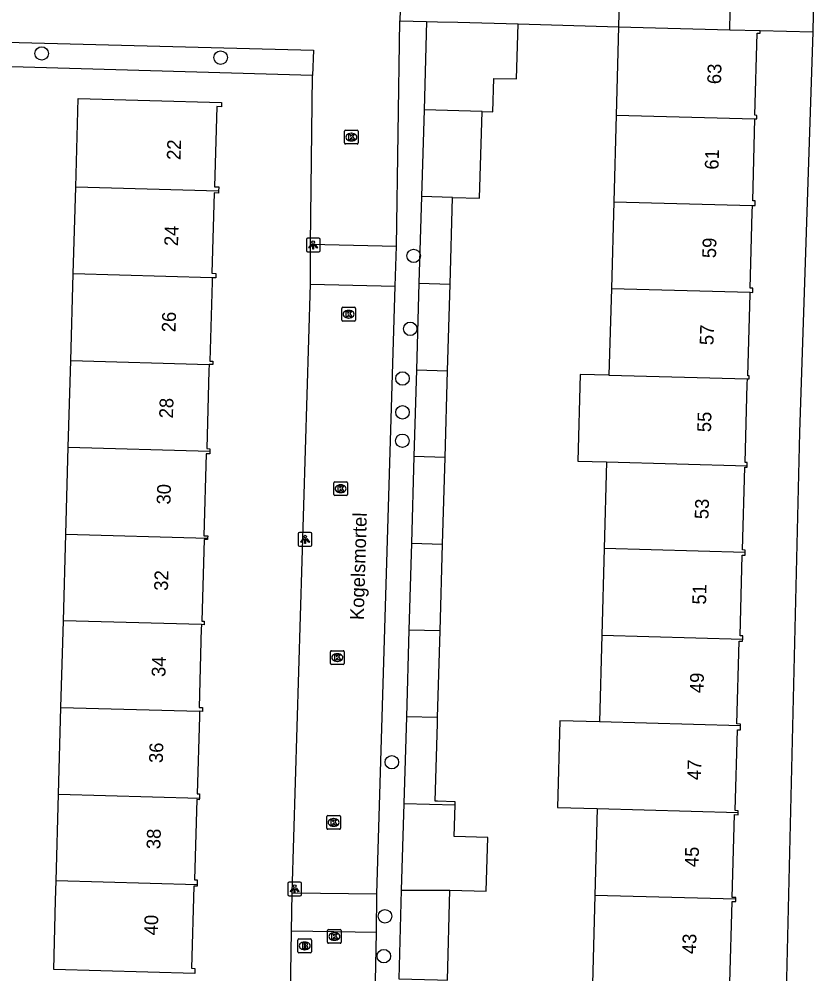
# Model space of a CAD drawing. Extents: x 162082 to 163393, y 388091 to 388632.
# Drawn here: x 162469.6 to 162527.3, y 388331.2 to 388400.6 of the extents above; entities that cross this region are included whole.
import ezdxf

# ---------------------------------------------------------------- set-up
doc = ezdxf.new("R2010")
doc.units = 0
for name, color, linetype in [('IMGEO_Boom', 7, 'Continuous'), ('IMGEO_Brandkraan', 7, 'Continuous'), ('IMGEO_Kolk', 7, 'Continuous'), ('IMGEO_Lichtpunt', 7, 'Continuous'), ('IMGEO_Muur', 7, 'Continuous'), ('IMGEO_Openbare_ruimte_label', 7, 'Continuous'), ('IMGEO_Pand', 7, 'Continuous'), ('IMGEO_Pand_nummerreeks', 7, 'Continuous'), ('IMGEO_Pand_overbouw', 7, 'Continuous'), ('IMGEO_Rijbaan_lokaal_open', 7, 'Continuous'), ('IMGEO_Voetpad_open', 7, 'Continuous')]:
    doc.layers.add(name, color=color, linetype=linetype)

msp = doc.modelspace()

# ---------------------------------------------------------------- linework, layer by layer
at = {"layer": 'IMGEO_Boom'}
for centre in [(162471.273, 388398.059), (162484.264, 388397.758), (162498.279, 388383.354), (162498.031, 388378.053), (162497.471, 388374.447), (162497.47, 388371.992), (162497.46, 388369.924), (162496.697, 388346.571), (162496.196, 388335.381), (162496.118, 388332.482)]:
    msp.add_circle(centre, 0.489, dxfattribs=at)
at = {"layer": 'IMGEO_Brandkraan'}
for p, q in [((162489.87, 388332.804), (162489.87, 388333.656)), ((162489.945, 388333.73), (162490.797, 388333.73)), ((162490.358, 388333.51), (162490.383, 388333.51)), ((162490.871, 388333.656), (162490.871, 388332.804)), ((162490.797, 388332.73), (162489.945, 388332.73)), ((162490.381, 388332.95), (162490.356, 388332.95))]:
    msp.add_line(p, q, dxfattribs=at)
for points in [[(162489.87, 388332.804), (162489.87, 388333.656)], [(162489.945, 388333.73), (162490.797, 388333.73)], [(162490.218, 388333.43), (162490.218, 388333.03), (162490.431, 388333.03)], [(162490.449, 388333.43), (162490.218, 388333.43)], [(162490.397, 388333.349), (162490.343, 388333.349), (162490.343, 388333.273)], [(162490.343, 388333.273), (162490.396, 388333.273)], [(162490.405, 388333.197), (162490.343, 388333.197), (162490.343, 388333.116)], [(162490.343, 388333.116), (162490.405, 388333.116)], [(162490.871, 388333.656), (162490.871, 388332.804)], [(162490.797, 388332.73), (162489.945, 388332.73)]]:
    msp.add_lwpolyline(points, dxfattribs=at)
for centre, radius, start, end in [((162489.947, 388333.654), 0.0765, 91.55205, 178.44795), ((162489.947, 388333.654), 0.0765, 91.55205, 178.44795), ((162490.398, 388333.311), 0.0379, 267.82845, 90.93552), ((162490.406, 388333.156), 0.0404, 269.87594, 90.50774), ((162490.453, 388333.285), 0.145, 59.4692, 91.53667), ((162490.478, 388333.332), 0.0922, 285.51372, 58.15012), ((162490.483, 388333.14), 0.105, 301.31148, 78.98903), ((162490.795, 388333.654), 0.0765, 1.55205, 88.44795), ((162490.795, 388333.654), 0.0765, 1.55205, 88.44795), ((162489.947, 388332.806), 0.0765, 181.55205, 268.44795), ((162489.947, 388332.806), 0.0765, 181.55205, 268.44795), ((162490.437, 388333.281), 0.251, 268.66757, 293.53466), ((162490.795, 388332.806), 0.0765, 271.55205, 358.44795), ((162490.795, 388332.806), 0.0765, 271.55205, 358.44795)]:
    msp.add_arc(centre, radius, start, end, dxfattribs=at)
for centre, major_axis, ratio, start_param, end_param in [((162490.357, 388333.23), (-0.387, 0.002), 0.722429, 4.712389, 7.853982), ((162490.382, 388333.23), (-0.39, 0.002), 0.717154, 1.570796, 4.712389)]:
    msp.add_ellipse(centre, major_axis=major_axis, ratio=ratio, start_param=start_param, end_param=end_param, dxfattribs=at)
at = {"layer": 'IMGEO_Kolk'}
for p, q in [((162493.259, 388391.556), (162493.259, 388392.408)), ((162493.334, 388392.482), (162494.186, 388392.482)), ((162493.747, 388392.262), (162493.772, 388392.262)), ((162494.26, 388392.408), (162494.26, 388391.556)), ((162494.186, 388391.482), (162493.334, 388391.482)), ((162493.77, 388391.702), (162493.745, 388391.702)), ((162493.133, 388379.617), (162493.985, 388379.617)), ((162493.058, 388378.691), (162493.058, 388379.543)), ((162493.546, 388379.397), (162493.571, 388379.397)), ((162494.059, 388379.543), (162494.059, 388378.691)), ((162493.985, 388378.617), (162493.133, 388378.617)), ((162493.569, 388378.837), (162493.544, 388378.837)), ((162492.477, 388366.016), (162492.477, 388366.868)), ((162492.552, 388366.942), (162493.404, 388366.942)), ((162492.965, 388366.722), (162492.99, 388366.722)), ((162493.478, 388366.868), (162493.478, 388366.016)), ((162493.404, 388365.942), (162492.552, 388365.942)), ((162492.988, 388366.162), (162492.963, 388366.162)), ((162492.237, 388353.748), (162492.237, 388354.6)), ((162492.312, 388354.674), (162493.164, 388354.674)), ((162493.238, 388354.6), (162493.238, 388353.748)), ((162492.748, 388353.894), (162492.723, 388353.894)), ((162492.725, 388354.454), (162492.75, 388354.454)), ((162493.164, 388353.674), (162492.312, 388353.674)), ((162491.97, 388341.772), (162491.97, 388342.624)), ((162492.045, 388342.698), (162492.897, 388342.698)), ((162492.458, 388342.478), (162492.483, 388342.478)), ((162492.971, 388342.624), (162492.971, 388341.772)), ((162492.897, 388341.698), (162492.045, 388341.698)), ((162492.481, 388341.918), (162492.456, 388341.918)), ((162492.023, 388333.49), (162492.023, 388334.342)), ((162492.098, 388334.416), (162492.95, 388334.416)), ((162492.511, 388334.196), (162492.536, 388334.196)), ((162493.024, 388334.342), (162493.024, 388333.49)), ((162492.95, 388333.416), (162492.098, 388333.416)), ((162492.534, 388333.636), (162492.509, 388333.636))]:
    msp.add_line(p, q, dxfattribs=at)
for points in [[(162493.259, 388391.556), (162493.259, 388392.408)], [(162493.334, 388392.482), (162494.186, 388392.482)], [(162493.58, 388392.182), (162493.703, 388392.182), (162493.703, 388392.031), (162493.833, 388392.182), (162493.997, 388392.182), (162493.851, 388392.031), (162494.004, 388391.782), (162493.852, 388391.782), (162493.767, 388391.946), (162493.703, 388391.879), (162493.703, 388391.782), (162493.58, 388391.782), (162493.58, 388392.182)], [(162494.26, 388392.408), (162494.26, 388391.556)], [(162494.186, 388391.482), (162493.334, 388391.482)], [(162493.133, 388379.617), (162493.985, 388379.617)], [(162493.058, 388378.691), (162493.058, 388379.543)], [(162493.379, 388379.317), (162493.502, 388379.317), (162493.502, 388379.166), (162493.632, 388379.317), (162493.796, 388379.317), (162493.65, 388379.166), (162493.803, 388378.917), (162493.651, 388378.917), (162493.566, 388379.081), (162493.502, 388379.014), (162493.502, 388378.917), (162493.379, 388378.917), (162493.379, 388379.317)], [(162494.059, 388379.543), (162494.059, 388378.691)], [(162493.985, 388378.617), (162493.133, 388378.617)], [(162492.477, 388366.016), (162492.477, 388366.868)], [(162492.552, 388366.942), (162493.404, 388366.942)], [(162492.798, 388366.642), (162492.921, 388366.642), (162492.921, 388366.491), (162493.051, 388366.642), (162493.215, 388366.642), (162493.069, 388366.491), (162493.222, 388366.242), (162493.07, 388366.242), (162492.985, 388366.406), (162492.921, 388366.339), (162492.921, 388366.242), (162492.798, 388366.242), (162492.798, 388366.642)], [(162493.478, 388366.868), (162493.478, 388366.016)], [(162493.404, 388365.942), (162492.552, 388365.942)], [(162492.237, 388353.748), (162492.237, 388354.6)], [(162492.312, 388354.674), (162493.164, 388354.674)], [(162493.238, 388354.6), (162493.238, 388353.748)], [(162492.558, 388354.374), (162492.681, 388354.374), (162492.681, 388354.223), (162492.811, 388354.374), (162492.975, 388354.374), (162492.829, 388354.223), (162492.982, 388353.974), (162492.83, 388353.974), (162492.745, 388354.138), (162492.681, 388354.071), (162492.681, 388353.974), (162492.558, 388353.974), (162492.558, 388354.374)], [(162493.164, 388353.674), (162492.312, 388353.674)], [(162491.97, 388341.772), (162491.97, 388342.624)], [(162492.045, 388342.698), (162492.897, 388342.698)], [(162492.291, 388342.398), (162492.414, 388342.398), (162492.414, 388342.247), (162492.544, 388342.398), (162492.708, 388342.398), (162492.562, 388342.247), (162492.715, 388341.998), (162492.563, 388341.998), (162492.478, 388342.162), (162492.414, 388342.095), (162492.414, 388341.998), (162492.291, 388341.998), (162492.291, 388342.398)], [(162492.971, 388342.624), (162492.971, 388341.772)], [(162492.897, 388341.698), (162492.045, 388341.698)], [(162492.023, 388333.49), (162492.023, 388334.342)], [(162492.098, 388334.416), (162492.95, 388334.416)], [(162492.344, 388334.116), (162492.467, 388334.116), (162492.467, 388333.965), (162492.597, 388334.116), (162492.761, 388334.116), (162492.615, 388333.965), (162492.768, 388333.716), (162492.616, 388333.716), (162492.531, 388333.88), (162492.467, 388333.813), (162492.467, 388333.716), (162492.344, 388333.716), (162492.344, 388334.116)], [(162493.024, 388334.342), (162493.024, 388333.49)], [(162492.95, 388333.416), (162492.098, 388333.416)]]:
    msp.add_lwpolyline(points, dxfattribs=at)
for centre, start, end in [((162493.336, 388392.406), 91.55205, 178.44795), ((162493.336, 388392.406), 91.55205, 178.44795), ((162494.184, 388392.406), 1.55205, 88.44795), ((162494.184, 388392.406), 1.55205, 88.44795), ((162493.336, 388391.558), 181.55205, 268.44795), ((162493.336, 388391.558), 181.55205, 268.44795), ((162494.184, 388391.558), 271.55205, 358.44795), ((162494.184, 388391.558), 271.55205, 358.44795), ((162493.135, 388379.541), 91.55205, 178.44795), ((162493.135, 388379.541), 91.55205, 178.44795), ((162493.983, 388379.541), 1.55205, 88.44795), ((162493.983, 388379.541), 1.55205, 88.44795), ((162493.135, 388378.693), 181.55205, 268.44795), ((162493.135, 388378.693), 181.55205, 268.44795), ((162493.983, 388378.693), 271.55205, 358.44795), ((162493.983, 388378.693), 271.55205, 358.44795), ((162492.554, 388366.866), 91.55205, 178.44795), ((162492.554, 388366.866), 91.55205, 178.44795), ((162493.402, 388366.866), 1.55205, 88.44795), ((162493.402, 388366.866), 1.55205, 88.44795), ((162492.554, 388366.018), 181.55205, 268.44795), ((162492.554, 388366.018), 181.55205, 268.44795), ((162493.402, 388366.018), 271.55205, 358.44795), ((162493.402, 388366.018), 271.55205, 358.44795), ((162492.314, 388354.598), 91.55205, 178.44795), ((162492.314, 388354.598), 91.55205, 178.44795), ((162493.162, 388354.598), 1.55205, 88.44795), ((162493.162, 388354.598), 1.55205, 88.44795), ((162492.314, 388353.75), 181.55205, 268.44795), ((162492.314, 388353.75), 181.55205, 268.44795), ((162493.162, 388353.75), 271.55205, 358.44795), ((162493.162, 388353.75), 271.55205, 358.44795), ((162492.047, 388342.622), 91.55205, 178.44795), ((162492.047, 388342.622), 91.55205, 178.44795), ((162492.895, 388342.622), 1.55205, 88.44795), ((162492.895, 388342.622), 1.55205, 88.44795), ((162492.047, 388341.774), 181.55205, 268.44795), ((162492.047, 388341.774), 181.55205, 268.44795), ((162492.895, 388341.774), 271.55205, 358.44795), ((162492.895, 388341.774), 271.55205, 358.44795), ((162492.1, 388334.34), 91.55205, 178.44795), ((162492.1, 388334.34), 91.55205, 178.44795), ((162492.948, 388334.34), 1.55205, 88.44795), ((162492.948, 388334.34), 1.55205, 88.44795), ((162492.1, 388333.492), 181.55205, 268.44795), ((162492.1, 388333.492), 181.55205, 268.44795), ((162492.948, 388333.492), 271.55205, 358.44795), ((162492.948, 388333.492), 271.55205, 358.44795)]:
    msp.add_arc(centre, 0.0765, start, end, dxfattribs=at)
for centre, major_axis, ratio, start_param, end_param in [((162493.746, 388391.982), (-0.387, 0.002), 0.722429, 4.712389, 7.853982), ((162493.771, 388391.982), (-0.39, 0.002), 0.717154, 1.570796, 4.712389), ((162493.545, 388379.117), (-0.387, 0.002), 0.722429, 4.712389, 7.853982), ((162493.57, 388379.117), (-0.39, 0.002), 0.717154, 1.570796, 4.712389), ((162492.964, 388366.442), (-0.387, 0.002), 0.722429, 4.712389, 7.853982), ((162492.989, 388366.442), (-0.39, 0.002), 0.717154, 1.570796, 4.712389), ((162492.724, 388354.174), (-0.387, 0.002), 0.722429, 4.712389, 7.853982), ((162492.749, 388354.174), (-0.39, 0.002), 0.717154, 1.570796, 4.712389), ((162492.457, 388342.198), (-0.387, 0.002), 0.722429, 4.712389, 7.853982), ((162492.482, 388342.198), (-0.39, 0.002), 0.717154, 1.570796, 4.712389), ((162492.51, 388333.916), (-0.387, 0.002), 0.722429, 4.712389, 7.853982), ((162492.535, 388333.916), (-0.39, 0.002), 0.717154, 1.570796, 4.712389)]:
    msp.add_ellipse(centre, major_axis=major_axis, ratio=ratio, start_param=start_param, end_param=end_param, dxfattribs=at)
at = {"layer": 'IMGEO_Lichtpunt'}
for p, q in [((162490.489, 388384.544), (162490.489, 388383.737)), ((162490.489, 388384.544), (162490.489, 388383.737)), ((162491.391, 388384.639), (162490.583, 388384.639)), ((162491.391, 388384.639), (162490.583, 388384.639)), ((162491.485, 388383.737), (162491.485, 388384.544)), ((162491.485, 388383.737), (162491.485, 388384.544)), ((162490.583, 388383.643), (162491.391, 388383.643)), ((162490.583, 388383.643), (162491.391, 388383.643)), ((162489.897, 388363.158), (162489.897, 388362.351)), ((162489.897, 388363.158), (162489.897, 388362.351)), ((162490.799, 388363.253), (162489.991, 388363.253)), ((162490.799, 388363.253), (162489.991, 388363.253)), ((162490.893, 388362.351), (162490.893, 388363.158)), ((162490.893, 388362.351), (162490.893, 388363.158)), ((162489.991, 388362.257), (162490.799, 388362.257)), ((162489.991, 388362.257), (162490.799, 388362.257)), ((162489.141, 388337.77), (162489.141, 388336.963)), ((162489.141, 388337.77), (162489.141, 388336.963)), ((162490.043, 388337.865), (162489.235, 388337.865)), ((162490.043, 388337.865), (162489.235, 388337.865)), ((162490.137, 388336.963), (162490.137, 388337.77)), ((162490.137, 388336.963), (162490.137, 388337.77)), ((162489.235, 388336.869), (162490.043, 388336.869)), ((162489.235, 388336.869), (162490.043, 388336.869))]:
    msp.add_line(p, q, dxfattribs=at)
for points in [[(162490.863, 388384.208), (162490.902, 388384.18), (162490.714, 388383.918), (162490.676, 388383.945), (162490.863, 388384.208)], [(162490.965, 388384.16), (162491.012, 388384.16), (162491.012, 388383.838), (162490.965, 388383.838), (162490.965, 388384.16)], [(162491.075, 388384.18), (162491.113, 388384.207), (162491.3, 388383.945), (162491.261, 388383.917), (162491.075, 388384.18)], [(162490.271, 388362.822), (162490.31, 388362.794), (162490.122, 388362.532), (162490.084, 388362.559), (162490.271, 388362.822)], [(162490.373, 388362.774), (162490.42, 388362.774), (162490.42, 388362.452), (162490.373, 388362.452), (162490.373, 388362.774)], [(162490.483, 388362.794), (162490.521, 388362.821), (162490.708, 388362.559), (162490.669, 388362.531), (162490.483, 388362.794)], [(162489.515, 388337.434), (162489.554, 388337.406), (162489.366, 388337.144), (162489.328, 388337.171), (162489.515, 388337.434)], [(162489.617, 388337.386), (162489.664, 388337.386), (162489.664, 388337.064), (162489.617, 388337.064), (162489.617, 388337.386)], [(162489.727, 388337.406), (162489.765, 388337.433), (162489.952, 388337.171), (162489.913, 388337.143), (162489.727, 388337.406)]]:
    msp.add_lwpolyline(points, dxfattribs=at)
for centre in [(162490.988, 388384.342), (162490.396, 388362.956), (162489.64, 388337.568)]:
    msp.add_circle(centre, 0.0994, dxfattribs=at)
for centre, start, end in [((162490.583, 388384.544), 90, 180), ((162490.583, 388384.544), 90, 180), ((162491.391, 388384.544), 0, 90), ((162491.391, 388384.544), 0, 90), ((162490.583, 388383.737), 180, 270), ((162490.583, 388383.737), 180, 270), ((162491.391, 388383.737), 270, 0), ((162491.391, 388383.737), 270, 360), ((162489.991, 388363.158), 90, 180), ((162489.991, 388363.158), 90, 180), ((162490.799, 388363.158), 0, 90), ((162490.799, 388363.158), 0, 90), ((162489.991, 388362.351), 180, 270), ((162489.991, 388362.351), 180, 270), ((162490.799, 388362.351), 270, 0), ((162490.799, 388362.351), 270, 360), ((162489.235, 388337.77), 90, 180), ((162489.235, 388337.77), 90, 180), ((162490.043, 388337.77), 0, 90), ((162490.043, 388337.77), 0, 90), ((162489.235, 388336.963), 180, 270), ((162489.235, 388336.963), 180, 270), ((162490.043, 388336.963), 270, 0), ((162490.043, 388336.963), 270, 360)]:
    msp.add_arc(centre, 0.0946, start, end, dxfattribs=at)
at = {"layer": 'IMGEO_Muur'}
msp.add_lwpolyline([(162505.876, 388400.203), (162513.15, 388400.003)], dxfattribs=at)
at = {"layer": 'IMGEO_Pand'}
for points in [[(162499.22, 388400.389), (162499.033, 388393.958)], [(162499.22, 388400.389), (162500, 388400.367), (162501.482, 388400.324), (162505.876, 388400.203)], [(162503.25, 388393.848), (162504.031, 388393.825), (162504.102, 388396.25), (162505.759, 388396.205), (162505.876, 388400.203)], [(162513.15, 388400.003), (162512.975, 388393.58)], [(162513.15, 388400.003), (162521.241, 388399.783), (162523.449, 388399.723)], [(162523.063, 388393.306), (162523.186, 388393.303), (162523.193, 388393.562), (162523.057, 388393.565), (162523.219, 388399.524), (162523.449, 388399.522), (162523.449, 388399.723)], [(162473.742, 388388.339), (162473.924, 388394.782), (162484.341, 388394.49), (162484.332, 388394.184), (162483.989, 388394.194), (162483.826, 388388.372), (162484.125, 388388.363), (162484.116, 388388.046)], [(162499.033, 388393.958), (162498.85, 388387.661)], [(162503.25, 388393.848), (162499.033, 388393.958)], [(162501.112, 388387.6), (162503.067, 388387.547), (162503.25, 388393.848)], [(162512.975, 388393.58), (162512.804, 388387.283)], [(162512.975, 388393.58), (162523.063, 388393.306)], [(162522.884, 388387.01), (162523.076, 388387.005), (162523.085, 388387.348), (162522.902, 388387.353), (162523.063, 388393.306)], [(162473.563, 388382.042), (162473.742, 388388.339)], [(162484.116, 388388.046), (162473.742, 388388.339)], [(162484.116, 388388.046), (162484.112, 388387.919), (162483.79, 388387.928), (162483.625, 388382.087), (162483.924, 388382.078), (162483.914, 388381.749), (162483.655, 388381.756)], [(162498.85, 388387.661), (162498.667, 388381.364)], [(162501.112, 388387.6), (162498.85, 388387.661)], [(162500.929, 388381.303), (162501.112, 388387.6)], [(162512.804, 388387.283), (162512.633, 388380.985)], [(162512.804, 388387.283), (162522.884, 388387.01)], [(162522.705, 388380.711), (162522.907, 388380.706), (162522.915, 388381.003), (162522.721, 388381.009), (162522.87, 388386.501), (162522.884, 388387.01)], [(162473.385, 388375.744), (162473.563, 388382.042)], [(162483.655, 388381.756), (162473.563, 388382.042)], [(162483.655, 388381.756), (162483.653, 388381.674), (162483.648, 388381.481), (162483.486, 388375.711), (162483.701, 388375.705), (162483.693, 388375.453), (162483.43, 388375.46)], [(162498.667, 388381.364), (162498.483, 388375.066)], [(162498.667, 388381.364), (162500.929, 388381.303)], [(162500.746, 388375.005), (162500.929, 388381.303)], [(162512.633, 388380.985), (162512.462, 388374.687)], [(162512.633, 388380.985), (162522.705, 388380.711)], [(162522.509, 388374.415), (162522.646, 388374.411), (162522.652, 388374.636), (162522.54, 388374.639), (162522.701, 388380.565), (162522.705, 388380.711)], [(162473.207, 388369.447), (162473.385, 388375.744)], [(162473.385, 388375.744), (162483.43, 388375.46)], [(162483.43, 388375.46), (162483.418, 388375.037), (162483.259, 388369.355), (162483.489, 388369.348), (162483.484, 388369.156)], [(162498.483, 388375.066), (162498.3, 388368.77)], [(162498.483, 388375.066), (162500.746, 388375.005)], [(162500.562, 388368.709), (162500.746, 388375.005)], [(162512.462, 388374.687), (162510.362, 388374.744), (162510.191, 388368.447), (162512.291, 388368.39)], [(162512.462, 388374.687), (162522.509, 388374.415)], [(162522.491, 388368.113), (162522.498, 388368.349), (162522.344, 388368.353), (162522.499, 388374.029), (162522.509, 388374.415)], [(162473.028, 388363.15), (162473.207, 388369.447)], [(162473.207, 388369.447), (162483.484, 388369.156)], [(162483.484, 388369.156), (162483.479, 388368.973), (162483.204, 388368.981), (162483.037, 388363.02), (162483.326, 388363.011), (162483.322, 388362.859)], [(162498.3, 388368.77), (162498.117, 388362.473)], [(162500.562, 388368.709), (162498.3, 388368.77)], [(162500.379, 388362.411), (162500.562, 388368.709)], [(162512.291, 388368.39), (162512.12, 388362.092)], [(162512.291, 388368.39), (162522.491, 388368.113)], [(162522.347, 388361.814), (162522.352, 388361.987), (162522.167, 388361.992), (162522.331, 388368.009), (162522.488, 388368.004), (162522.491, 388368.113)], [(162472.85, 388356.852), (162473.028, 388363.15)], [(162473.028, 388363.15), (162483.322, 388362.859)], [(162483.322, 388362.859), (162483.319, 388362.748), (162483.077, 388362.755), (162482.911, 388356.826), (162483.082, 388356.821), (162483.074, 388356.564), (162482.869, 388356.57)], [(162498.117, 388362.473), (162497.934, 388356.174)], [(162498.117, 388362.473), (162500.379, 388362.411)], [(162500.196, 388356.113), (162500.379, 388362.411)], [(162512.12, 388362.092), (162511.949, 388355.794)], [(162522.347, 388361.814), (162512.12, 388362.092)], [(162522.17, 388355.517), (162522.176, 388355.744), (162521.978, 388355.749), (162522.137, 388361.607), (162522.341, 388361.602), (162522.347, 388361.814)], [(162472.672, 388350.555), (162472.85, 388356.852)], [(162482.869, 388356.57), (162472.85, 388356.852)], [(162482.869, 388356.57), (162482.867, 388356.487), (162482.862, 388356.322), (162482.701, 388350.545), (162482.956, 388350.538), (162482.948, 388350.265), (162482.737, 388350.271)], [(162497.934, 388356.174), (162497.751, 388349.877)], [(162500.196, 388356.113), (162497.934, 388356.174)], [(162500.013, 388349.816), (162500.196, 388356.113)], [(162511.949, 388355.794), (162511.778, 388349.496)], [(162511.949, 388355.794), (162522.17, 388355.517)], [(162522.014, 388349.218), (162522.017, 388349.346), (162521.75, 388349.353), (162521.914, 388355.365), (162522.166, 388355.358), (162522.17, 388355.517)], [(162472.493, 388344.257), (162472.672, 388350.555)], [(162472.672, 388350.555), (162482.737, 388350.271)], [(162482.737, 388350.271), (162482.726, 388349.889), (162482.569, 388344.287), (162482.731, 388344.282), (162482.722, 388343.968)], [(162497.751, 388349.877), (162497.567, 388343.579)], [(162500.013, 388349.816), (162497.751, 388349.877)], [(162501.289, 388343.478), (162501.296, 388343.703), (162500, 388343.74), (162499.836, 388343.744), (162500, 388349.374), (162500.013, 388349.816)], [(162511.778, 388349.496), (162508.905, 388349.574), (162508.734, 388343.277), (162511.607, 388343.199)], [(162522.014, 388349.218), (162511.778, 388349.496)], [(162521.837, 388342.922), (162521.841, 388343.05), (162521.635, 388343.056), (162521.795, 388348.932), (162522.006, 388348.926), (162522.014, 388349.218)], [(162472.315, 388337.96), (162472.493, 388344.257)], [(162472.493, 388344.257), (162482.722, 388343.968)], [(162482.722, 388343.968), (162482.718, 388343.848), (162482.53, 388343.853), (162482.366, 388338.025), (162482.569, 388338.02), (162482.56, 388337.671)], [(162497.567, 388343.579), (162497.384, 388337.283)], [(162497.567, 388343.579), (162501.289, 388343.478)], [(162500.919, 388337.269), (162503.557, 388337.194), (162503.671, 388341.103), (162501.222, 388341.172), (162501.289, 388343.478)], [(162511.607, 388343.199), (162511.435, 388336.901)], [(162511.607, 388343.199), (162521.837, 388342.922)], [(162521.67, 388336.623), (162521.673, 388336.749), (162521.412, 388336.756), (162521.575, 388342.767), (162521.833, 388342.76), (162521.837, 388342.922)], [(162482.56, 388337.671), (162482.557, 388337.56), (162482.319, 388337.567), (162482.152, 388331.604), (162482.396, 388331.597), (162482.386, 388331.231), (162472.147, 388331.518), (162472.274, 388336.516), (162472.315, 388337.96)], [(162482.56, 388337.671), (162472.315, 388337.96)], [(162497.384, 388337.283), (162497.197, 388330.848), (162500, 388330.767), (162500.729, 388330.745), (162500.919, 388337.269)], [(162497.384, 388337.283), (162500.919, 388337.269)], [(162511.435, 388336.901), (162511.261, 388330.482), (162521.427, 388330.205), (162521.437, 388330.548), (162521.236, 388330.554), (162521.397, 388336.466), (162521.665, 388336.459), (162521.67, 388336.623)], [(162521.67, 388336.623), (162511.435, 388336.901)]]:
    msp.add_lwpolyline(points, dxfattribs=at)
at = {"layer": 'IMGEO_Pand_overbouw'}
msp.add_lwpolyline([(162521.315, 388403.728), (162513.25, 388403.956), (162513.15, 388400.003), (162521.241, 388399.783)], close=True, dxfattribs=at)
at = {"layer": 'IMGEO_Rijbaan_lokaal_open'}
for points in [[(162497.388, 388404.385), (162497.281, 388400.433)], [(162497.03, 388384.067), (162497.281, 388400.433)], [(162465.876, 388398.952), (162490.999, 388398.287), (162490.947, 388396.458)], [(162490.791, 388384.209), (162490.947, 388396.458)], [(162490.787, 388381.308), (162490.791, 388384.209)], [(162490.791, 388384.209), (162497.03, 388384.067)], [(162496.928, 388381.156), (162497.03, 388384.067)], [(162489.468, 388337.076), (162490.787, 388381.308)], [(162490.787, 388381.308), (162496.928, 388381.156)], [(162495.617, 388337.021), (162496.928, 388381.156)], [(162489.42, 388334.297), (162489.468, 388337.076)], [(162489.468, 388337.076), (162495.617, 388337.021)], [(162495.581, 388334.191), (162495.617, 388337.021)], [(162489.342, 388329.766), (162489.42, 388334.297)], [(162495.581, 388334.191), (162489.42, 388334.297)], [(162495.484, 388329.475), (162495.581, 388334.191)]]:
    msp.add_lwpolyline(points, dxfattribs=at)
at = {"layer": 'IMGEO_Voetpad_open'}
for points in [[(162527.34, 388403.481), (162527.255, 388399.633)], [(162497.281, 388400.433), (162499.22, 388400.389)], [(162505.876, 388400.203), (162513.15, 388400.003)], [(162523.449, 388399.723), (162527.255, 388399.633)], [(162527.255, 388399.633), (162526.307, 388370.528), (162525.301, 388328.836)], [(162490.947, 388396.458), (162464.861, 388397.204)]]:
    msp.add_lwpolyline(points, dxfattribs=at)

# ---------------------------------------------------------------- texts
at = {"layer": 'IMGEO_Openbare_ruimte_label'}
msp.add_text('Kogelsmortel', height=1, rotation=88.33889, dxfattribs=at).set_placement((162494.659, 388356.891))
at = {"layer": 'IMGEO_Pand_nummerreeks'}
for s, rotation, p in [('63', 88.35582, (162520.591, 388395.817)), ('22', 88.31887, (162481.354, 388390.309)), ('61', 88.35582, (162520.413, 388389.61)), ('24', 88.32144, (162481.17, 388384.053)), ('59', 88.35582, (162520.228, 388383.177)), ('26', 88.32144, (162480.986, 388377.794)), ('57', 88.35582, (162520.046, 388376.857)), ('28', 88.32144, (162480.802, 388371.538)), ('55', 88.35582, (162519.864, 388370.537)), ('30', 88.31887, (162480.62, 388365.279)), ('53', 88.35311, (162519.683, 388364.216)), ('32', 88.32144, (162480.435, 388359.014)), ('51', 88.35311, (162519.504, 388358.01)), ('34', 88.32144, (162480.251, 388352.758)), ('49', 88.35311, (162519.319, 388351.577)), ('36', 88.32144, (162480.067, 388346.499)), ('47', 88.35582, (162519.138, 388345.258)), ('38', 88.31887, (162479.885, 388340.243)), ('45', 88.35311, (162518.956, 388338.937)), ('40', 88.31887, (162479.701, 388333.984)), ('43', 88.35311, (162518.774, 388332.617))]:
    msp.add_text(s, height=1, rotation=rotation, dxfattribs=at).set_placement(p)

doc.saveas('drawing.dxf')
